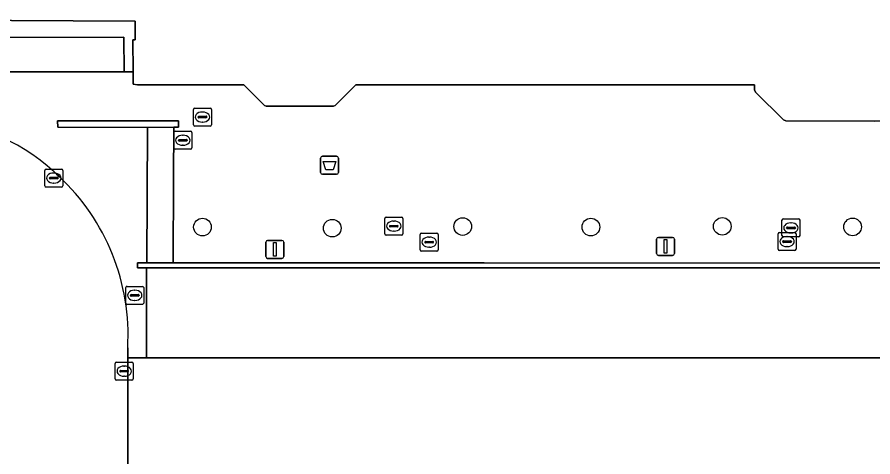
# Model space of a CAD drawing. Extents: x 161477 to 163040, y 383680 to 384871.
# Drawn here: x 162115.05 to 162162.53, y 384441.22 to 384465.64 of the extents above; entities that cross this region are included whole.
import ezdxf

# ---------------------------------------------------------------- set-up
doc = ezdxf.new("R2010")
doc.units = 0
for name, color, linetype in [('IMGEO_Afvalbak', 7, 'Continuous'), ('IMGEO_Boom', 7, 'Continuous'), ('IMGEO_Brandkraan', 7, 'Continuous'), ('IMGEO_Groenvoorziening', 7, 'Continuous'), ('IMGEO_Kolk', 7, 'Continuous'), ('IMGEO_Lichtmast', 7, 'Continuous'), ('IMGEO_Muur', 7, 'Continuous'), ('IMGEO_Pand', 7, 'Continuous'), ('IMGEO_Parkeervlak_open', 7, 'Continuous'), ('IMGEO_Rijbaan_lokaal_open', 7, 'Continuous'), ('IMGEO_Rioolput', 7, 'Continuous'), ('IMGEO_Terreindeel_halfverhard', 7, 'Continuous'), ('IMGEO_Voetpad_op_trap', 7, 'Continuous'), ('IMGEO_Voetpad_open', 7, 'Continuous')]:
    doc.layers.add(name, color=color, linetype=linetype)

msp = doc.modelspace()

# ---------------------------------------------------------------- linework, layer by layer
at = {"layer": 'IMGEO_Afvalbak'}
for p, q in [((162131.885, 384457.01), (162131.885, 384457.81)), ((162131.885, 384457.81), (162131.885, 384457.01)), ((162131.985, 384457.91), (162132.775, 384457.91)), ((162132.775, 384457.91), (162131.985, 384457.91)), ((162132.875, 384457.81), (162132.875, 384457.01)), ((162132.875, 384457.01), (162132.875, 384457.81)), ((162132.775, 384456.91), (162131.985, 384456.91)), ((162131.985, 384456.91), (162132.775, 384456.91))]:
    msp.add_line(p, q, dxfattribs=at)
msp.add_lwpolyline([(162132.028, 384457.624), (162132.732, 384457.624), (162132.583, 384457.154), (162132.177, 384457.154), (162132.028, 384457.624)], dxfattribs=at)
for centre, start, end in [((162131.985, 384457.81), 90, 180), ((162131.985, 384457.81), 90, 180), ((162132.775, 384457.81), 0, 90), ((162132.775, 384457.81), 360, 90), ((162131.985, 384457.01), 180, 270), ((162131.985, 384457.01), 180, 270), ((162132.775, 384457.01), 270, 0), ((162132.775, 384457.01), 270, 0)]:
    msp.add_arc(centre, 0.1, start, end, dxfattribs=at)
at = {"layer": 'IMGEO_Boom'}
for centre in [(162125.33, 384453.98), (162132.53, 384453.92), (162139.77, 384454.01), (162146.88, 384453.98), (162154.17, 384454.02), (162161.4, 384453.99)]:
    msp.add_circle(centre, 0.489, dxfattribs=at)
at = {"layer": 'IMGEO_Brandkraan'}
for p, q in [((162121.069, 384449.764), (162121.069, 384450.616)), ((162121.144, 384450.69), (162121.996, 384450.69)), ((162122.07, 384450.616), (162122.07, 384449.764)), ((162121.328, 384450.184), (162121.328, 384450.196)), ((162121.766, 384450.147), (162121.368, 384450.147)), ((162121.371, 384450.233), (162121.769, 384450.233)), ((162121.557, 384450.47), (162121.582, 384450.47)), ((162121.812, 384450.196), (162121.812, 384450.184)), ((162121.996, 384449.69), (162121.144, 384449.69)), ((162121.58, 384449.91), (162121.555, 384449.91))]:
    msp.add_line(p, q, dxfattribs=at)
for points in [[(162121.069, 384449.764), (162121.069, 384450.616)], [(162121.144, 384450.69), (162121.996, 384450.69)], [(162122.07, 384450.616), (162122.07, 384449.764)], [(162121.996, 384449.69), (162121.144, 384449.69)]]:
    msp.add_lwpolyline(points, dxfattribs=at)
for centre, radius, start, end in [((162121.146, 384450.614), 0.0765, 91.552, 178.448), ((162121.146, 384450.614), 0.0765, 91.552, 178.448), ((162121.994, 384450.614), 0.0765, 1.552, 88.448), ((162121.994, 384450.614), 0.0765, 1.552, 88.448), ((162121.368, 384450.193), 0.0403, 85.8775, 175.7526), ((162121.365, 384450.183), 0.0366, 178.938, 274.7102), ((162121.769, 384450.19), 0.043, 264.8664, 352.4533), ((162121.773, 384450.195), 0.0386, 1.7309, 96.639), ((162121.146, 384449.766), 0.0765, 181.552, 268.448), ((162121.146, 384449.766), 0.0765, 181.552, 268.448), ((162121.994, 384449.766), 0.0765, 271.552, 358.448), ((162121.994, 384449.766), 0.0765, 271.552, 358.448)]:
    msp.add_arc(centre, radius, start, end, dxfattribs=at)
for centre, major_axis, ratio, start_param, end_param in [((162121.556, 384450.19), (-0.387, 0.002), 0.722429, 4.712389, 7.853982), ((162121.581, 384450.19), (-0.39, 0.002), 0.717154, 1.570796, 4.712389)]:
    msp.add_ellipse(centre, major_axis=major_axis, ratio=ratio, start_param=start_param, end_param=end_param, dxfattribs=at)
at = {"layer": 'IMGEO_Groenvoorziening'}
msp.add_lwpolyline([(162120.962, 384464.517), (162108.061, 384464.482), (162108.017, 384462.608), (162120.983, 384462.606)], close=True, dxfattribs=at)
at = {"layer": 'IMGEO_Kolk'}
for p, q in [((162116.581, 384456.277), (162116.581, 384457.129)), ((162116.656, 384457.203), (162117.508, 384457.203)), ((162117.582, 384457.129), (162117.582, 384456.277)), ((162116.84, 384456.697), (162116.84, 384456.709)), ((162117.278, 384456.66), (162116.88, 384456.66)), ((162116.883, 384456.746), (162117.281, 384456.746)), ((162117.069, 384456.983), (162117.094, 384456.983)), ((162117.324, 384456.709), (162117.324, 384456.697)), ((162117.508, 384456.203), (162116.656, 384456.203)), ((162117.092, 384456.423), (162117.067, 384456.423)), ((162135.449, 384453.608), (162135.449, 384454.46)), ((162135.524, 384454.534), (162136.376, 384454.534)), ((162135.937, 384454.314), (162135.962, 384454.314)), ((162136.45, 384454.46), (162136.45, 384453.608)), ((162157.481, 384453.508), (162157.481, 384454.36)), ((162157.556, 384454.434), (162158.408, 384454.434)), ((162158.482, 384454.36), (162158.482, 384453.508)), ((162135.708, 384454.028), (162135.708, 384454.04)), ((162136.146, 384453.991), (162135.748, 384453.991)), ((162135.751, 384454.077), (162136.149, 384454.077)), ((162136.192, 384454.04), (162136.192, 384454.028)), ((162157.74, 384453.928), (162157.74, 384453.94)), ((162158.178, 384453.891), (162157.78, 384453.891)), ((162157.783, 384453.977), (162158.181, 384453.977)), ((162157.969, 384454.214), (162157.994, 384454.214)), ((162158.224, 384453.94), (162158.224, 384453.928)), ((162136.376, 384453.534), (162135.524, 384453.534)), ((162135.96, 384453.754), (162135.935, 384453.754)), ((162137.409, 384452.718), (162137.409, 384453.57)), ((162137.484, 384453.644), (162138.336, 384453.644)), ((162137.897, 384453.424), (162137.922, 384453.424)), ((162138.41, 384453.57), (162138.41, 384452.718)), ((162157.262, 384452.748), (162157.262, 384453.6)), ((162157.337, 384453.674), (162158.189, 384453.674)), ((162158.408, 384453.434), (162157.556, 384453.434)), ((162157.75, 384453.454), (162157.775, 384453.454)), ((162157.992, 384453.654), (162157.967, 384453.654)), ((162158.263, 384453.6), (162158.263, 384452.748)), ((162137.668, 384453.138), (162137.668, 384453.15)), ((162138.106, 384453.101), (162137.708, 384453.101)), ((162137.711, 384453.187), (162138.109, 384453.187)), ((162137.92, 384452.864), (162137.895, 384452.864)), ((162138.152, 384453.15), (162138.152, 384453.138)), ((162157.521, 384453.168), (162157.521, 384453.18)), ((162157.959, 384453.131), (162157.561, 384453.131)), ((162157.564, 384453.217), (162157.962, 384453.217)), ((162157.773, 384452.894), (162157.748, 384452.894)), ((162158.005, 384453.18), (162158.005, 384453.168)), ((162138.336, 384452.644), (162137.484, 384452.644)), ((162158.189, 384452.674), (162157.337, 384452.674)), ((162120.488, 384445.553), (162120.488, 384446.405)), ((162120.563, 384446.479), (162121.415, 384446.479)), ((162120.976, 384446.259), (162121.001, 384446.259)), ((162121.489, 384446.405), (162121.489, 384445.553)), ((162120.747, 384445.973), (162120.747, 384445.985)), ((162121.185, 384445.936), (162120.787, 384445.936)), ((162120.79, 384446.022), (162121.188, 384446.022)), ((162121.231, 384445.985), (162121.231, 384445.973)), ((162121.415, 384445.479), (162120.563, 384445.479)), ((162120.999, 384445.699), (162120.974, 384445.699))]:
    msp.add_line(p, q, dxfattribs=at)
for points in [[(162116.581, 384456.277), (162116.581, 384457.129)], [(162116.656, 384457.203), (162117.508, 384457.203)], [(162117.582, 384457.129), (162117.582, 384456.277)], [(162117.508, 384456.203), (162116.656, 384456.203)], [(162135.449, 384453.608), (162135.449, 384454.46)], [(162135.524, 384454.534), (162136.376, 384454.534)], [(162136.45, 384454.46), (162136.45, 384453.608)], [(162157.481, 384453.508), (162157.481, 384454.36)], [(162157.556, 384454.434), (162158.408, 384454.434)], [(162158.482, 384454.36), (162158.482, 384453.508)], [(162136.376, 384453.534), (162135.524, 384453.534)], [(162137.409, 384452.718), (162137.409, 384453.57)], [(162137.484, 384453.644), (162138.336, 384453.644)], [(162138.41, 384453.57), (162138.41, 384452.718)], [(162157.262, 384452.748), (162157.262, 384453.6)], [(162157.337, 384453.674), (162158.189, 384453.674)], [(162158.408, 384453.434), (162157.556, 384453.434)], [(162158.263, 384453.6), (162158.263, 384452.748)], [(162138.336, 384452.644), (162137.484, 384452.644)], [(162158.189, 384452.674), (162157.337, 384452.674)], [(162120.488, 384445.553), (162120.488, 384446.405)], [(162120.563, 384446.479), (162121.415, 384446.479)], [(162121.489, 384446.405), (162121.489, 384445.553)], [(162121.415, 384445.479), (162120.563, 384445.479)]]:
    msp.add_lwpolyline(points, dxfattribs=at)
for centre, radius, start, end in [((162116.658, 384457.127), 0.0765, 91.552, 178.448), ((162116.658, 384457.127), 0.0765, 91.552, 178.448), ((162117.506, 384457.127), 0.0765, 1.552, 88.448), ((162117.506, 384457.127), 0.0765, 1.552, 88.448), ((162116.88, 384456.706), 0.0403, 85.8775, 175.7526), ((162116.877, 384456.696), 0.0366, 178.938, 274.7102), ((162117.281, 384456.703), 0.043, 264.8664, 352.4533), ((162117.285, 384456.708), 0.0386, 1.7309, 96.639), ((162116.658, 384456.279), 0.0765, 181.552, 268.448), ((162116.658, 384456.279), 0.0765, 181.552, 268.448), ((162117.506, 384456.279), 0.0765, 271.552, 358.448), ((162117.506, 384456.279), 0.0765, 271.552, 358.448), ((162135.526, 384454.458), 0.0765, 91.552, 178.448), ((162135.526, 384454.458), 0.0765, 91.552, 178.448), ((162136.374, 384454.458), 0.0765, 1.552, 88.448), ((162136.374, 384454.458), 0.0765, 1.552, 88.448), ((162157.558, 384454.358), 0.0765, 91.552, 178.448), ((162157.558, 384454.358), 0.0765, 91.552, 178.448), ((162158.406, 384454.358), 0.0765, 1.552, 88.448), ((162158.406, 384454.358), 0.0765, 1.552, 88.448), ((162135.748, 384454.037), 0.0403, 85.8775, 175.7526), ((162135.745, 384454.027), 0.0366, 178.938, 274.7102), ((162136.149, 384454.034), 0.043, 264.8664, 352.4533), ((162136.153, 384454.039), 0.0386, 1.7309, 96.639), ((162157.78, 384453.937), 0.0403, 85.8775, 175.7526), ((162157.777, 384453.927), 0.0366, 178.938, 274.7102), ((162158.181, 384453.934), 0.043, 264.8664, 352.4533), ((162158.185, 384453.939), 0.0386, 1.7309, 96.639), ((162135.526, 384453.61), 0.0765, 181.552, 268.448), ((162135.526, 384453.61), 0.0765, 181.552, 268.448), ((162136.374, 384453.61), 0.0765, 271.552, 358.448), ((162136.374, 384453.61), 0.0765, 271.552, 358.448), ((162137.486, 384453.568), 0.0765, 91.552, 178.448), ((162137.486, 384453.568), 0.0765, 91.552, 178.448), ((162138.334, 384453.568), 0.0765, 1.552, 88.448), ((162138.334, 384453.568), 0.0765, 1.552, 88.448), ((162157.339, 384453.598), 0.0765, 91.552, 178.448), ((162157.339, 384453.598), 0.0765, 91.552, 178.448), ((162157.558, 384453.51), 0.0765, 181.552, 268.448), ((162157.558, 384453.51), 0.0765, 181.552, 268.448), ((162158.187, 384453.598), 0.0765, 1.552, 88.448), ((162158.187, 384453.598), 0.0765, 1.552, 88.448), ((162158.406, 384453.51), 0.0765, 271.552, 358.448), ((162158.406, 384453.51), 0.0765, 271.552, 358.448), ((162137.708, 384453.147), 0.0403, 85.8775, 175.7526), ((162137.705, 384453.137), 0.0366, 178.938, 274.7102), ((162138.109, 384453.144), 0.043, 264.8664, 352.4533), ((162138.113, 384453.149), 0.0386, 1.7309, 96.639), ((162157.561, 384453.177), 0.0403, 85.8775, 175.7526), ((162157.558, 384453.167), 0.0366, 178.938, 274.7102), ((162157.962, 384453.174), 0.043, 264.8664, 352.4533), ((162157.966, 384453.179), 0.0386, 1.7309, 96.639), ((162137.486, 384452.72), 0.0765, 181.552, 268.448), ((162137.486, 384452.72), 0.0765, 181.552, 268.448), ((162138.334, 384452.72), 0.0765, 271.552, 358.448), ((162138.334, 384452.72), 0.0765, 271.552, 358.448), ((162157.339, 384452.75), 0.0765, 181.552, 268.448), ((162157.339, 384452.75), 0.0765, 181.552, 268.448), ((162158.187, 384452.75), 0.0765, 271.552, 358.448), ((162158.187, 384452.75), 0.0765, 271.552, 358.448), ((162120.565, 384446.403), 0.0765, 91.552, 178.448), ((162120.565, 384446.403), 0.0765, 91.552, 178.448), ((162121.413, 384446.403), 0.0765, 1.552, 88.448), ((162121.413, 384446.403), 0.0765, 1.552, 88.448), ((162120.787, 384445.982), 0.0403, 85.8775, 175.7526), ((162120.784, 384445.972), 0.0366, 178.938, 274.7102), ((162121.188, 384445.979), 0.043, 264.8664, 352.4533), ((162121.192, 384445.984), 0.0386, 1.7309, 96.639), ((162120.565, 384445.555), 0.0765, 181.552, 268.448), ((162120.565, 384445.555), 0.0765, 181.552, 268.448), ((162121.413, 384445.555), 0.0765, 271.552, 358.448), ((162121.413, 384445.555), 0.0765, 271.552, 358.448)]:
    msp.add_arc(centre, radius, start, end, dxfattribs=at)
for centre, major_axis, ratio, start_param, end_param in [((162117.068, 384456.703), (-0.387, 0.002), 0.722429, 4.712389, 7.853982), ((162117.093, 384456.703), (-0.39, 0.002), 0.717154, 1.570796, 4.712389), ((162135.936, 384454.034), (-0.387, 0.002), 0.722429, 4.712389, 7.853982), ((162135.961, 384454.034), (-0.39, 0.002), 0.717154, 1.570796, 4.712389), ((162157.968, 384453.934), (-0.387, 0.002), 0.722429, 4.712389, 7.853982), ((162157.993, 384453.934), (-0.39, 0.002), 0.717154, 1.570796, 4.712389), ((162137.896, 384453.144), (-0.387, 0.002), 0.722429, 4.712389, 7.853982), ((162137.921, 384453.144), (-0.39, 0.002), 0.717154, 1.570796, 4.712389), ((162157.749, 384453.174), (-0.387, 0.002), 0.722429, 4.712389, 7.853982), ((162157.774, 384453.174), (-0.39, 0.002), 0.717154, 1.570796, 4.712389), ((162120.975, 384445.979), (-0.387, 0.002), 0.722429, 4.712389, 7.853982), ((162121, 384445.979), (-0.39, 0.002), 0.717154, 1.570796, 4.712389)]:
    msp.add_ellipse(centre, major_axis=major_axis, ratio=ratio, start_param=start_param, end_param=end_param, dxfattribs=at)
at = {"layer": 'IMGEO_Lichtmast'}
for p, q in [((162150.625, 384453.41), (162151.415, 384453.41)), ((162151.415, 384453.41), (162150.625, 384453.41)), ((162128.845, 384452.34), (162128.845, 384453.14)), ((162128.845, 384453.14), (162128.845, 384452.34)), ((162128.945, 384453.24), (162129.735, 384453.24)), ((162129.735, 384453.24), (162128.945, 384453.24)), ((162129.835, 384453.14), (162129.835, 384452.34)), ((162129.835, 384452.34), (162129.835, 384453.14)), ((162150.525, 384452.51), (162150.525, 384453.31)), ((162150.525, 384453.31), (162150.525, 384452.51)), ((162151.515, 384453.31), (162151.515, 384452.51)), ((162151.515, 384452.51), (162151.515, 384453.31)), ((162151.415, 384452.41), (162150.625, 384452.41)), ((162150.625, 384452.41), (162151.415, 384452.41)), ((162129.735, 384452.24), (162128.945, 384452.24)), ((162128.945, 384452.24), (162129.735, 384452.24))]:
    msp.add_line(p, q, dxfattribs=at)
for points in [[(162129.265, 384453.115), (162129.415, 384453.115), (162129.415, 384452.365), (162129.265, 384452.365), (162129.265, 384453.115)], [(162150.945, 384453.285), (162151.095, 384453.285), (162151.095, 384452.535), (162150.945, 384452.535), (162150.945, 384453.285)]]:
    msp.add_lwpolyline(points, dxfattribs=at)
for centre, start, end in [((162150.625, 384453.31), 90, 180), ((162150.625, 384453.31), 90, 180), ((162151.415, 384453.31), 0, 90), ((162151.415, 384453.31), 360, 90), ((162128.945, 384453.14), 90, 180), ((162128.945, 384453.14), 90, 180), ((162129.735, 384453.14), 0, 90), ((162129.735, 384453.14), 360, 90), ((162150.625, 384452.51), 180, 270), ((162150.625, 384452.51), 180, 270), ((162151.415, 384452.51), 270, 0), ((162151.415, 384452.51), 270, 0), ((162128.945, 384452.34), 180, 270), ((162128.945, 384452.34), 180, 270), ((162129.735, 384452.34), 270, 0), ((162129.735, 384452.34), 270, 0)]:
    msp.add_arc(centre, 0.1, start, end, dxfattribs=at)
at = {"layer": 'IMGEO_Muur'}
for points in [[(162123.584, 384459.876), (162117.282, 384459.871), (162117.298, 384459.529), (162122.271, 384459.515), (162123.741, 384459.525), (162124.001, 384459.526), (162124.001, 384459.876)], [(162131.048, 384451.994), (162123.705, 384451.998), (162122.244, 384451.993), (162121.721, 384451.989), (162121.724, 384451.721), (162122.219, 384451.721), (162176.02, 384451.721), (162176.02, 384451.971), (162140.959, 384451.989)]]:
    msp.add_lwpolyline(points, close=True, dxfattribs=at)
at = {"layer": 'IMGEO_Pand'}
msp.add_lwpolyline([(162090.668, 384465.571), (162121.594, 384465.408), (162121.588, 384464.368), (162121.464, 384464.369), (162121.483, 384462.606), (162121.491, 384461.907), (162121.716, 384461.879), (162127.629, 384461.876), (162128.767, 384460.731), (162128.862, 384460.694), (162132.592, 384460.685), (162132.694, 384460.73), (162133.839, 384461.878), (162154.097, 384461.871), (162155.963, 384461.878), (162155.961, 384461.608), (162156.014, 384461.476), (162157.575, 384459.928), (162157.698, 384459.876), (162162.633, 384459.869)], dxfattribs=at)
at = {"layer": 'IMGEO_Parkeervlak_open'}
msp.add_lwpolyline([(162179.719, 384451.721), (162176.02, 384451.721), (162122.219, 384451.721), (162122.219, 384446.721), (162179.719, 384446.721)], close=True, dxfattribs=at)
at = {"layer": 'IMGEO_Rijbaan_lokaal_open'}
for points in [[(162117.36, 384456.8), (162117.223, 384456.919), (162117.1, 384457.041)], [(162121.135, 384388.102), (162121.163, 384399.748), (162121.178, 384405.652), (162121.187, 384409.421), (162121.18, 384419.496), (162121.176, 384424.721), (162121.171, 384432.235), (162121.187, 384446.086), (162121.183, 384446.721), (162121.18, 384447.268)]]:
    msp.add_lwpolyline(points, dxfattribs=at)
msp.add_lwpolyline([(162179.719, 384451.721), (162179.719, 384446.721), (162122.219, 384446.721), (162121.183, 384446.721), (162121.187, 384446.086), (162121.171, 384432.235), (162121.176, 384424.721), (162121.18, 384419.496), (162124.781, 384419.513), (162124.781, 384424.592), (162202.389, 384424.592), (162202.103, 384427.227)], close=True, dxfattribs=at)
for centre, radius, start, end in [((162109.284, 384448.416), 11.639, 47.8174, 87.45), ((162109.179, 384447.99), 12.023, 356.5578, 47.1196)]:
    msp.add_arc(centre, radius, start, end, dxfattribs=at)
at = {"layer": 'IMGEO_Rioolput'}
for p, q in [((162124.829, 384459.664), (162124.829, 384460.516)), ((162124.904, 384460.59), (162125.756, 384460.59)), ((162125.83, 384460.516), (162125.83, 384459.664)), ((162125.088, 384460.084), (162125.088, 384460.096)), ((162125.526, 384460.047), (162125.128, 384460.047)), ((162125.131, 384460.133), (162125.529, 384460.133)), ((162125.317, 384460.37), (162125.342, 384460.37)), ((162125.572, 384460.096), (162125.572, 384460.084)), ((162125.756, 384459.59), (162124.904, 384459.59)), ((162125.34, 384459.81), (162125.315, 384459.81)), ((162123.739, 384458.374), (162123.739, 384459.226)), ((162123.814, 384459.3), (162124.666, 384459.3)), ((162124.227, 384459.08), (162124.252, 384459.08)), ((162124.74, 384459.226), (162124.74, 384458.374)), ((162123.998, 384458.794), (162123.998, 384458.806)), ((162124.436, 384458.757), (162124.038, 384458.757)), ((162124.041, 384458.843), (162124.439, 384458.843)), ((162124.482, 384458.806), (162124.482, 384458.794)), ((162124.666, 384458.3), (162123.814, 384458.3)), ((162124.25, 384458.52), (162124.225, 384458.52))]:
    msp.add_line(p, q, dxfattribs=at)
for points in [[(162124.829, 384459.664), (162124.829, 384460.516)], [(162124.904, 384460.59), (162125.756, 384460.59)], [(162125.83, 384460.516), (162125.83, 384459.664)], [(162125.756, 384459.59), (162124.904, 384459.59)], [(162123.739, 384458.374), (162123.739, 384459.226)], [(162123.814, 384459.3), (162124.666, 384459.3)], [(162124.74, 384459.226), (162124.74, 384458.374)], [(162124.666, 384458.3), (162123.814, 384458.3)]]:
    msp.add_lwpolyline(points, dxfattribs=at)
for centre, radius, start, end in [((162124.906, 384460.514), 0.0765, 91.552, 178.448), ((162124.906, 384460.514), 0.0765, 91.552, 178.448), ((162125.754, 384460.514), 0.0765, 1.552, 88.448), ((162125.754, 384460.514), 0.0765, 1.552, 88.448), ((162125.128, 384460.093), 0.0403, 85.8775, 175.7526), ((162125.125, 384460.083), 0.0366, 178.938, 274.7102), ((162125.529, 384460.09), 0.043, 264.8664, 352.4533), ((162125.533, 384460.095), 0.0386, 1.7309, 96.639), ((162124.906, 384459.666), 0.0765, 181.552, 268.448), ((162124.906, 384459.666), 0.0765, 181.552, 268.448), ((162125.754, 384459.666), 0.0765, 271.552, 358.448), ((162125.754, 384459.666), 0.0765, 271.552, 358.448), ((162123.816, 384459.224), 0.0765, 91.552, 178.448), ((162123.816, 384459.224), 0.0765, 91.552, 178.448), ((162124.664, 384459.224), 0.0765, 1.552, 88.448), ((162124.664, 384459.224), 0.0765, 1.552, 88.448), ((162124.038, 384458.803), 0.0403, 85.8775, 175.7526), ((162124.035, 384458.793), 0.0366, 178.938, 274.7102), ((162124.439, 384458.8), 0.043, 264.8664, 352.4533), ((162124.443, 384458.805), 0.0386, 1.7309, 96.639), ((162123.816, 384458.376), 0.0765, 181.552, 268.448), ((162123.816, 384458.376), 0.0765, 181.552, 268.448), ((162124.664, 384458.376), 0.0765, 271.552, 358.448), ((162124.664, 384458.376), 0.0765, 271.552, 358.448)]:
    msp.add_arc(centre, radius, start, end, dxfattribs=at)
for centre, major_axis, ratio, start_param, end_param in [((162125.316, 384460.09), (-0.387, 0.002), 0.722429, 4.712389, 7.853982), ((162125.341, 384460.09), (-0.39, 0.002), 0.717154, 1.570796, 4.712389), ((162124.226, 384458.8), (-0.387, 0.002), 0.722429, 4.712389, 7.853982), ((162124.251, 384458.8), (-0.39, 0.002), 0.717154, 1.570796, 4.712389)]:
    msp.add_ellipse(centre, major_axis=major_axis, ratio=ratio, start_param=start_param, end_param=end_param, dxfattribs=at)
at = {"layer": 'IMGEO_Terreindeel_halfverhard'}
msp.add_lwpolyline([(162121.594, 384465.408), (162090.668, 384465.571), (162082.252, 384465.615), (162077.662, 384465.639), (162077.661, 384465.42), (162077.661, 384464.916), (162077.661, 384464.442), (162082.294, 384464.545), (162091.611, 384464.606), (162108.064, 384464.617), (162108.061, 384464.482), (162120.962, 384464.517), (162120.983, 384462.606), (162121.483, 384462.606), (162121.464, 384464.369), (162121.588, 384464.368)], close=True, dxfattribs=at)
at = {"layer": 'IMGEO_Voetpad_op_trap'}
msp.add_lwpolyline([(162123.741, 384459.525), (162122.271, 384459.515), (162122.244, 384451.993), (162123.705, 384451.998), (162123.728, 384456.702)], close=True, dxfattribs=at)
at = {"layer": 'IMGEO_Voetpad_open'}
for points in [[(162182.026, 384458.817), (162177.212, 384458.635), (162176.914, 384458.931), (162176.888, 384459.86), (162162.633, 384459.869), (162157.698, 384459.876), (162157.575, 384459.928), (162156.014, 384461.476), (162155.961, 384461.608), (162155.963, 384461.878), (162154.097, 384461.871), (162133.839, 384461.878), (162132.694, 384460.73), (162132.592, 384460.685), (162128.862, 384460.694), (162128.767, 384460.731), (162127.629, 384461.876), (162121.716, 384461.879), (162121.491, 384461.907), (162121.483, 384462.606), (162120.983, 384462.606), (162108.017, 384462.608)], [(162121.18, 384447.268), (162121.183, 384446.721), (162122.219, 384446.721), (162122.219, 384451.721), (162121.724, 384451.721), (162121.721, 384451.989), (162122.244, 384451.993), (162122.271, 384459.515), (162117.298, 384459.529), (162117.282, 384459.871), (162123.584, 384459.876), (162124.001, 384459.876), (162124.001, 384459.526), (162123.741, 384459.525), (162123.728, 384456.702), (162123.705, 384451.998), (162131.048, 384451.994), (162140.959, 384451.989), (162176.02, 384451.971)], [(162117.1, 384457.041), (162117.223, 384456.919), (162117.36, 384456.8)]]:
    msp.add_lwpolyline(points, dxfattribs=at)
for centre, radius, start, end in [((162109.284, 384448.416), 11.639, 47.8174, 87.45), ((162109.179, 384447.99), 12.023, 356.5578, 47.1196)]:
    msp.add_arc(centre, radius, start, end, dxfattribs=at)

doc.saveas('drawing.dxf')
